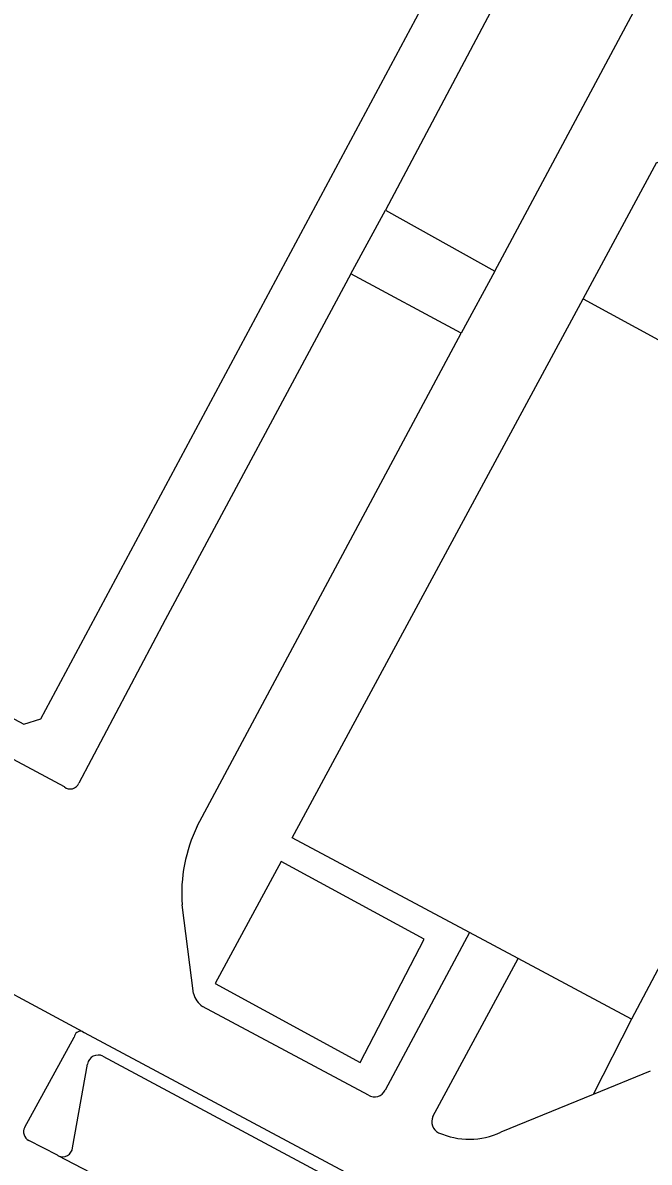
# Model space of a CAD drawing. Extents: x 159489 to 160304, y 383826 to 384530.
# Drawn here: x 160119.3 to 160149.6, y 383874.4 to 383929.6 of the extents above; entities that cross this region are included whole.
import ezdxf

# ---------------------------------------------------------------- set-up
doc = ezdxf.new("R2010")
doc.units = 0
for name, color, linetype in [('IMGEO_Groenvoorziening', 7, 'Continuous'), ('IMGEO_Hek', 7, 'Continuous'), ('IMGEO_Opslagtank', 7, 'Continuous'), ('IMGEO_Pand', 7, 'Continuous'), ('IMGEO_Parkeervlak_open', 7, 'Continuous'), ('IMGEO_Rijbaan_lokaal_open', 7, 'Continuous'), ('IMGEO_Voetpad_open', 7, 'Continuous')]:
    doc.layers.add(name, color=color, linetype=linetype)

msp = doc.modelspace()

# ---------------------------------------------------------------- linework, layer by layer
at = {"layer": 'IMGEO_Groenvoorziening'}
msp.add_lwpolyline([(160151.308, 383886.109), (160148.779, 383881.33)], dxfattribs=at)
at = {"layer": 'IMGEO_Hek'}
msp.add_lwpolyline([(160112.846, 383899.104), (160112.033, 383897.544), (160111.354, 383896.24), (160107.339, 383888.684), (160116.585, 383883.73), (160121.339, 383881.182), (160122.173, 383880.736), (160122.267, 383880.685), (160139.326, 383871.551), (160146.029, 383867.963), (160146.393, 383867.768)], dxfattribs=at)
at = {"layer": 'IMGEO_Opslagtank'}
msp.add_lwpolyline([(160131.807, 383888.967), (160128.612, 383883.058), (160135.629, 383879.236), (160138.731, 383885.2), (160131.807, 383888.967)], dxfattribs=at)
at = {"layer": 'IMGEO_Pand'}
for points in [[(159989.335, 383968.396), (159988.299, 383966.46), (159988.489, 383965.57), (159995.29, 383961.94), (160043.799, 383936.049), (160045.309, 383938.84), (160065.57, 383928.01), (160064.04, 383925.219), (160112.846, 383899.104), (160119.339, 383895.63), (160120.16, 383895.88), (160149.23, 383950.19), (160149, 383951.01), (160104.064, 383975.064)], [(160146.426, 383916.245), (160150, 383922.872), (160152.64, 383921.489), (160159.67, 383934.609), (160157.04, 383936.02), (160161.239, 383943.859), (160161.14, 383943.909), (160161.44, 383944.46), (160188.429, 383930), (160182.489, 383918.88)], [(160146.426, 383916.245), (160156.806, 383910.583), (160154.77, 383906.62), (160160.47, 383903.419)]]:
    msp.add_lwpolyline(points, dxfattribs=at)
at = {"layer": 'IMGEO_Parkeervlak_open'}
for points in [[(160123.17, 383879.538), (160138.369, 383871.384)], [(160121.702, 383875.091), (160122.429, 383879.153)]]:
    msp.add_lwpolyline(points, dxfattribs=at)
for centre, radius, start, end in [((160122.941, 383879.074), 0.518, 63.7151, 171.1948), ((160121.213, 383875.156), 0.493, 245.385, 352.4012)]:
    msp.add_arc(centre, radius, start, end, dxfattribs=at)
at = {"layer": 'IMGEO_Rijbaan_lokaal_open'}
for points in [[(160148.351, 383955.557), (160151.23, 383950.76), (160151.522, 383950.04), (160151.63, 383949.27), (160151.547, 383948.498), (160151.279, 383947.77), (160136.85, 383920.539)], [(160142.149, 383917.59), (160153.27, 383938.4), (160158.155, 383947.467), (160189.759, 383930.483), (160189.334, 383929.353), (160183.802, 383919.096)], [(160135.17, 383917.45), (160136.85, 383920.539)], [(160136.85, 383920.539), (160142.149, 383917.59)], [(160135.17, 383917.45), (160126.179, 383900.69), (160122.001, 383892.772)], [(160140.529, 383914.58), (160135.17, 383917.45)], [(160142.149, 383917.59), (160140.529, 383914.58)], [(160127.736, 383890.678), (160140.529, 383914.58)], [(160121.308, 383892.592), (160112.033, 383897.544), (160111.354, 383896.24), (160107.339, 383888.684), (160116.585, 383883.73)], [(160127.554, 383882.574), (160127.005, 383886.875)], [(160140.933, 383885.524), (160136.837, 383877.89)], [(160143.282, 383884.269), (160140.933, 383885.524)], [(160139.152, 383876.607), (160143.282, 383884.269)], [(160116.585, 383883.73), (160121.339, 383881.182), (160122.173, 383880.736)], [(160136.029, 383877.643), (160127.997, 383881.943)], [(160119.38, 383876.096), (160121.772, 383880.462)], [(160122.173, 383880.736), (160122.267, 383880.685), (160139.326, 383871.551)], [(160149.675, 383878.803), (160146.922, 383877.677)], [(160146.922, 383877.677), (160142.445, 383875.847)], [(160121.008, 383874.708), (160120.964, 383874.731), (160119.58, 383875.449)], [(160137.875, 383865.92), (160121.008, 383874.708)]]:
    msp.add_lwpolyline(points, dxfattribs=at)
for centre, radius, start, end in [((160121.592, 383892.921), 0.435, 229.1243, 339.9963), ((160134.377, 383887.43), 7.392, 153.9347, 184.3043), ((160128.558, 383882.808), 1.031, 193.122, 237.0204), ((160122.093, 383880.423), 0.323, 75.6251, 173.0639), ((160136.321, 383878.131), 0.569, 239.0777, 334.9183), ((160139.681, 383876.352), 0.587, 154.2515, 244.491), ((160119.81, 383875.874), 0.484, 152.733, 241.6218), ((160140.909, 383879.213), 3.7, 246.4125, 294.537)]:
    msp.add_arc(centre, radius, start, end, dxfattribs=at)
at = {"layer": 'IMGEO_Voetpad_open'}
for points in [[(160140.933, 383885.524), (160132.339, 383890.119), (160146.426, 383916.245)], [(160148.779, 383881.33), (160143.282, 383884.269)], [(160148.779, 383881.33), (160146.922, 383877.677)]]:
    msp.add_lwpolyline(points, dxfattribs=at)

doc.saveas('drawing.dxf')
